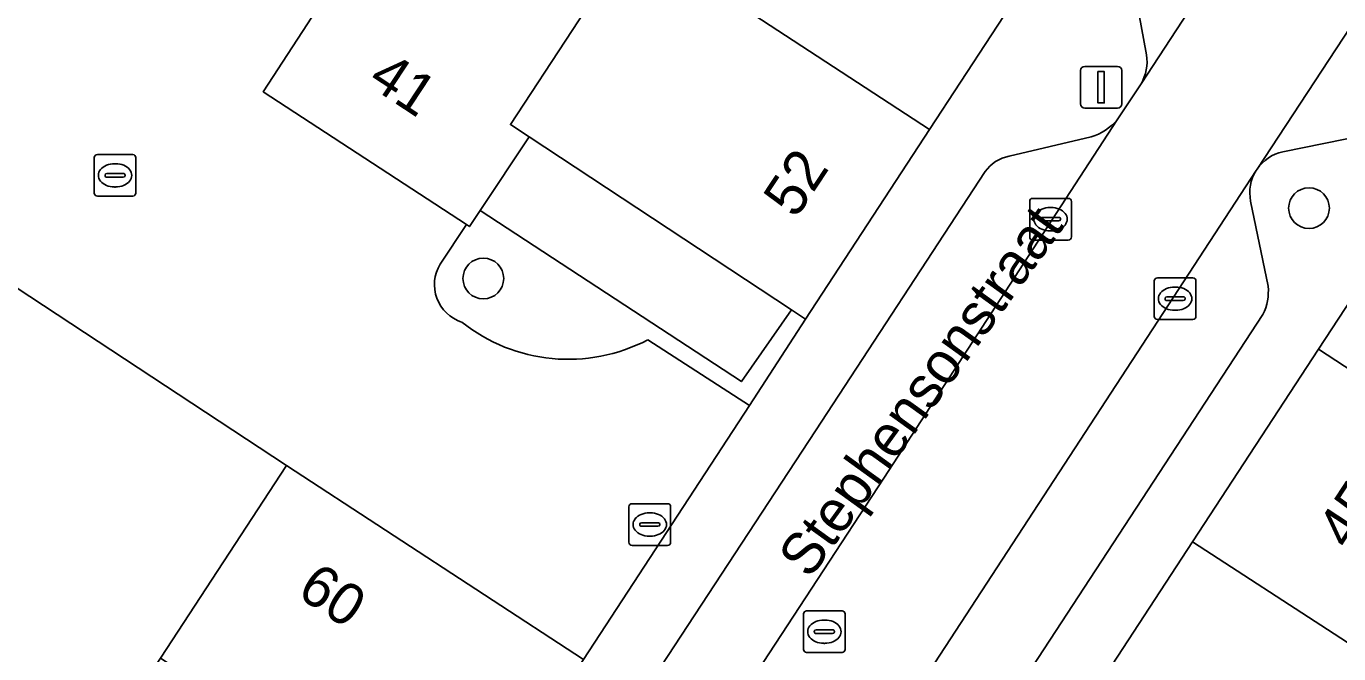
# Model space of a CAD drawing. Extents: x 159279 to 160377, y 384531 to 385888.
# Drawn here: x 159746.01 to 159777.54, y 384951.15 to 384966.22 of the extents above; entities that cross this region are included whole.
import ezdxf

# ---------------------------------------------------------------- set-up
doc = ezdxf.new("R2010")
doc.units = 0
for name, color, linetype in [('IMGEO_Boom', 7, 'Continuous'), ('IMGEO_Erf', 7, 'Continuous'), ('IMGEO_Groenvoorziening', 7, 'Continuous'), ('IMGEO_Kolk', 7, 'Continuous'), ('IMGEO_Lichtmast', 7, 'Continuous'), ('IMGEO_Openbare_ruimte_label', 7, 'Continuous'), ('IMGEO_Pand', 7, 'Continuous'), ('IMGEO_Pand_nummerreeks', 7, 'Continuous'), ('IMGEO_Parkeervlak_open', 7, 'Continuous'), ('IMGEO_Rijbaan_lokaal_open', 7, 'Continuous'), ('IMGEO_Rioolput', 7, 'Continuous'), ('IMGEO_Voetpad_open', 7, 'Continuous')]:
    doc.layers.add(name, color=color, linetype=linetype)

msp = doc.modelspace()

# ---------------------------------------------------------------- linework, layer by layer
at = {"layer": 'IMGEO_Boom'}
for centre in [(159776.822, 384961.852), (159756.988, 384960.162)]:
    msp.add_circle(centre, 0.489, dxfattribs=at)
at = {"layer": 'IMGEO_Erf'}
msp.add_lwpolyline([(159749.235, 384951.039), (159752.264, 384955.67), (159745.125, 384960.358), (159743.095, 384957.294), (159745.62, 384955.656), (159744.524, 384953.967), (159743.429, 384952.279), (159740.904, 384953.918), (159737.248, 384948.3), (159739.776, 384946.667), (159738.687, 384944.981), (159737.598, 384943.295), (159735.07, 384944.928), (159733.051, 384941.803), (159740.147, 384937.148), (159743.176, 384941.779), (159746.206, 384946.409)], close=True, dxfattribs=at)
at = {"layer": 'IMGEO_Groenvoorziening'}
for points in [[(159756.912, 384961.797), (159756.655, 384961.41), (159756.583, 384961.457), (159755.95, 384960.506)], [(159760.936, 384958.688), (159763.379, 384957.108), (159764.729, 384959.187), (159764.387, 384959.412), (159763.189, 384957.685), (159756.912, 384961.797)]]:
    msp.add_lwpolyline(points, dxfattribs=at)
for centre, radius, start, end in [((159756.762, 384960.017), 0.948, 148.9503, 251.9267), ((159759.031, 384962.333), 4.113, 231.4575, 297.5989)]:
    msp.add_arc(centre, radius, start, end, dxfattribs=at)
at = {"layer": 'IMGEO_Kolk'}
for p, q in [((159747.642, 384962.213), (159747.642, 384963.065)), ((159747.717, 384963.139), (159748.569, 384963.139)), ((159748.13, 384962.919), (159748.155, 384962.919)), ((159748.643, 384963.065), (159748.643, 384962.213)), ((159747.901, 384962.633), (159747.901, 384962.645)), ((159748.339, 384962.596), (159747.941, 384962.596)), ((159747.944, 384962.682), (159748.342, 384962.682)), ((159748.385, 384962.645), (159748.385, 384962.633)), ((159748.153, 384962.359), (159748.128, 384962.359)), ((159748.569, 384962.139), (159747.717, 384962.139)), ((159770.112, 384961.16), (159770.112, 384962.012)), ((159770.187, 384962.086), (159771.039, 384962.086)), ((159771.113, 384962.012), (159771.113, 384961.16)), ((159770.414, 384961.629), (159770.812, 384961.629)), ((159770.6, 384961.866), (159770.625, 384961.866)), ((159770.371, 384961.58), (159770.371, 384961.592)), ((159770.809, 384961.543), (159770.411, 384961.543)), ((159770.623, 384961.306), (159770.598, 384961.306)), ((159770.855, 384961.592), (159770.855, 384961.58)), ((159771.039, 384961.086), (159770.187, 384961.086)), ((159773.105, 384959.251), (159773.105, 384960.103)), ((159773.18, 384960.177), (159774.032, 384960.177)), ((159774.106, 384960.103), (159774.106, 384959.251)), ((159773.407, 384959.72), (159773.805, 384959.72)), ((159773.593, 384959.957), (159773.618, 384959.957)), ((159773.364, 384959.671), (159773.364, 384959.683)), ((159773.802, 384959.634), (159773.404, 384959.634)), ((159773.848, 384959.683), (159773.848, 384959.671)), ((159774.032, 384959.177), (159773.18, 384959.177)), ((159773.616, 384959.397), (159773.591, 384959.397)), ((159760.486, 384953.826), (159760.486, 384954.678)), ((159760.561, 384954.752), (159761.413, 384954.752)), ((159761.487, 384954.678), (159761.487, 384953.826)), ((159760.974, 384954.532), (159760.999, 384954.532)), ((159760.745, 384954.246), (159760.745, 384954.258)), ((159761.183, 384954.209), (159760.785, 384954.209)), ((159760.788, 384954.295), (159761.186, 384954.295)), ((159761.229, 384954.258), (159761.229, 384954.246)), ((159761.413, 384953.752), (159760.561, 384953.752)), ((159760.997, 384953.972), (159760.972, 384953.972))]:
    msp.add_line(p, q, dxfattribs=at)
for points in [[(159747.642, 384962.213), (159747.642, 384963.065)], [(159747.717, 384963.139), (159748.569, 384963.139)], [(159748.643, 384963.065), (159748.643, 384962.213)], [(159748.569, 384962.139), (159747.717, 384962.139)], [(159770.112, 384961.16), (159770.112, 384962.012)], [(159770.187, 384962.086), (159771.039, 384962.086)], [(159771.113, 384962.012), (159771.113, 384961.16)], [(159771.039, 384961.086), (159770.187, 384961.086)], [(159773.105, 384959.251), (159773.105, 384960.103)], [(159773.18, 384960.177), (159774.032, 384960.177)], [(159774.106, 384960.103), (159774.106, 384959.251)], [(159774.032, 384959.177), (159773.18, 384959.177)], [(159760.486, 384953.826), (159760.486, 384954.678)], [(159760.561, 384954.752), (159761.413, 384954.752)], [(159761.487, 384954.678), (159761.487, 384953.826)], [(159761.413, 384953.752), (159760.561, 384953.752)]]:
    msp.add_lwpolyline(points, dxfattribs=at)
for centre, radius, start, end in [((159747.719, 384963.063), 0.0765, 91.552, 178.448), ((159747.719, 384963.063), 0.0765, 91.552, 178.448), ((159748.567, 384963.063), 0.0765, 1.552, 88.448), ((159748.567, 384963.063), 0.0765, 1.552, 88.448), ((159747.941, 384962.642), 0.0403, 85.8775, 175.7526), ((159747.938, 384962.632), 0.0366, 178.938, 274.7102), ((159748.342, 384962.639), 0.043, 264.8664, 352.4533), ((159748.346, 384962.644), 0.0386, 1.7309, 96.639), ((159747.719, 384962.215), 0.0765, 181.552, 268.448), ((159747.719, 384962.215), 0.0765, 181.552, 268.448), ((159748.567, 384962.215), 0.0765, 271.552, 358.448), ((159748.567, 384962.215), 0.0765, 271.552, 358.448), ((159770.189, 384962.01), 0.0765, 91.552, 178.448), ((159770.189, 384962.01), 0.0765, 91.552, 178.448), ((159771.037, 384962.01), 0.0765, 1.552, 88.448), ((159771.037, 384962.01), 0.0765, 1.552, 88.448), ((159770.411, 384961.589), 0.0403, 85.8775, 175.7526), ((159770.816, 384961.591), 0.0386, 1.7309, 96.639), ((159770.408, 384961.579), 0.0366, 178.938, 274.7102), ((159770.812, 384961.586), 0.043, 264.8664, 352.4533), ((159770.189, 384961.162), 0.0765, 181.552, 268.448), ((159770.189, 384961.162), 0.0765, 181.552, 268.448), ((159771.037, 384961.162), 0.0765, 271.552, 358.448), ((159771.037, 384961.162), 0.0765, 271.552, 358.448), ((159773.182, 384960.101), 0.0765, 91.552, 178.448), ((159773.182, 384960.101), 0.0765, 91.552, 178.448), ((159774.03, 384960.101), 0.0765, 1.552, 88.448), ((159774.03, 384960.101), 0.0765, 1.552, 88.448), ((159773.404, 384959.68), 0.0403, 85.8775, 175.7526), ((159773.809, 384959.682), 0.0386, 1.7309, 96.639), ((159773.401, 384959.67), 0.0366, 178.938, 274.7102), ((159773.805, 384959.677), 0.043, 264.8664, 352.4533), ((159773.182, 384959.253), 0.0765, 181.552, 268.448), ((159773.182, 384959.253), 0.0765, 181.552, 268.448), ((159774.03, 384959.253), 0.0765, 271.552, 358.448), ((159774.03, 384959.253), 0.0765, 271.552, 358.448), ((159760.563, 384954.676), 0.0765, 91.552, 178.448), ((159760.563, 384954.676), 0.0765, 91.552, 178.448), ((159761.411, 384954.676), 0.0765, 1.552, 88.448), ((159761.411, 384954.676), 0.0765, 1.552, 88.448), ((159760.785, 384954.255), 0.0403, 85.8775, 175.7526), ((159760.782, 384954.245), 0.0366, 178.938, 274.7102), ((159761.186, 384954.252), 0.043, 264.8664, 352.4533), ((159761.19, 384954.257), 0.0386, 1.7309, 96.639), ((159760.563, 384953.828), 0.0765, 181.552, 268.448), ((159760.563, 384953.828), 0.0765, 181.552, 268.448), ((159761.411, 384953.828), 0.0765, 271.552, 358.448), ((159761.411, 384953.828), 0.0765, 271.552, 358.448)]:
    msp.add_arc(centre, radius, start, end, dxfattribs=at)
for centre, major_axis, ratio, start_param, end_param in [((159748.129, 384962.639), (-0.387, 0.002), 0.722429, 4.712389, 7.853982), ((159748.154, 384962.639), (-0.39, 0.002), 0.717154, 1.570796, 4.712389), ((159770.599, 384961.586), (-0.387, 0.002), 0.722429, 4.712389, 7.853982), ((159770.624, 384961.586), (-0.39, 0.002), 0.717154, 1.570796, 4.712389), ((159773.592, 384959.677), (-0.387, 0.002), 0.722429, 4.712389, 7.853982), ((159773.617, 384959.677), (-0.39, 0.002), 0.717154, 1.570796, 4.712389), ((159760.973, 384954.252), (-0.387, 0.002), 0.722429, 4.712389, 7.853982), ((159760.998, 384954.252), (-0.39, 0.002), 0.717154, 1.570796, 4.712389)]:
    msp.add_ellipse(centre, major_axis=major_axis, ratio=ratio, start_param=start_param, end_param=end_param, dxfattribs=at)
at = {"layer": 'IMGEO_Lichtmast'}
for p, q in [((159771.333, 384964.355), (159771.333, 384965.155)), ((159771.333, 384965.155), (159771.333, 384964.355)), ((159771.433, 384965.255), (159772.223, 384965.255)), ((159772.223, 384965.255), (159771.433, 384965.255)), ((159772.323, 384965.155), (159772.323, 384964.355)), ((159772.323, 384964.355), (159772.323, 384965.155)), ((159772.223, 384964.255), (159771.433, 384964.255)), ((159771.433, 384964.255), (159772.223, 384964.255))]:
    msp.add_line(p, q, dxfattribs=at)
msp.add_lwpolyline([(159771.753, 384965.13), (159771.903, 384965.13), (159771.903, 384964.38), (159771.753, 384964.38), (159771.753, 384965.13)], dxfattribs=at)
for centre, start, end in [((159771.433, 384965.155), 90, 180), ((159771.433, 384965.155), 90, 180), ((159772.223, 384965.155), 0, 90), ((159772.223, 384965.155), 360, 90), ((159771.433, 384964.355), 180, 270), ((159771.433, 384964.355), 180, 270), ((159772.223, 384964.355), 270, 0), ((159772.223, 384964.355), 270, 0)]:
    msp.add_arc(centre, 0.1, start, end, dxfattribs=at)
at = {"layer": 'IMGEO_Pand'}
for points in [[(159763.589, 384972.935), (159760.88, 384968.803), (159760.606, 384968.384), (159767.707, 384963.741), (159770.685, 384968.295)], [(159760.606, 384968.384), (159760.88, 384968.803), (159756.352, 384971.763), (159753.113, 384966.807), (159751.701, 384964.648), (159756.583, 384961.457), (159756.655, 384961.41), (159756.912, 384961.797), (159758.087, 384963.565), (159757.64, 384963.86)], [(159760.606, 384968.384), (159757.64, 384963.86), (159758.087, 384963.565), (159764.387, 384959.412), (159764.729, 384959.187), (159767.707, 384963.741)], [(159777.053, 384958.465), (159781.211, 384955.744), (159783.847, 384954.019), (159785.428, 384956.435), (159787.502, 384955.077), (159788.95, 384957.289), (159784.48, 384960.215), (159780.082, 384963.093)], [(159783.847, 384954.019), (159781.211, 384955.744), (159777.053, 384958.465), (159774.024, 384953.837), (159780.832, 384949.413), (159782.9, 384948.085), (159783.147, 384948.462), (159784.413, 384950.398), (159782.357, 384951.743)], [(159752.264, 384955.67), (159749.235, 384951.039), (159756.357, 384946.38), (159759.398, 384951.013)], [(159770.929, 384949.108), (159775.112, 384946.37), (159779.735, 384943.345), (159781.53, 384946.088), (159779.518, 384947.406), (159780.832, 384949.413), (159774.024, 384953.837)]]:
    msp.add_lwpolyline(points, close=True, dxfattribs=at)
at = {"layer": 'IMGEO_Parkeervlak_open'}
for points in [[(159772.788, 384964.838), (159778.035, 384972.859), (159785.415, 384984.141)], [(159788.002, 384981.726), (159775.573, 384962.788)], [(159772.553, 384967.543), (159772.92, 384965.533)], [(159766.607, 384955.365), (159772.21, 384963.971)], [(159771.592, 384963.564), (159769.617, 384963.1)], [(159776.19, 384963.202), (159778.162, 384963.606)], [(159769.04, 384962.73), (159764.971, 384956.505), (159750.29, 384934.127)], [(159775.553, 384962.757), (159766.465, 384948.834)], [(159775.841, 384959.978), (159775.42, 384962.019)], [(159769.626, 384949.995), (159775.716, 384959.296)], [(159750.513, 384930.769), (159751.984, 384933.016), (159766.607, 384955.365)]]:
    msp.add_lwpolyline(points, dxfattribs=at)
for centre, radius, start, end in [((159771.859, 384965.375), 1.073, 330.0031, 8.4889), ((159771.191, 384964.846), 1.344, 287.3832, 319.3527), ((159776.397, 384962.227), 0.997, 101.9875, 145.7348), ((159769.807, 384962.169), 0.95, 101.5315, 143.8083), ((159776.403, 384962.223), 1.004, 147.8457, 191.7222), ((159774.562, 384959.86), 1.284, 333.9548, 5.2729)]:
    msp.add_arc(centre, radius, start, end, dxfattribs=at)
at = {"layer": 'IMGEO_Rijbaan_lokaal_open'}
for points in [[(159755.95, 384960.506), (159756.583, 384961.457), (159751.701, 384964.648), (159753.113, 384966.807), (159749.363, 384969.258), (159747.852, 384970.234), (159741.08, 384974.7), (159733.994, 384979.374), (159737.006, 384983.972), (159740.021, 384988.576), (159743.037, 384993.18), (159746.053, 384997.785), (159749.086, 385002.416), (159751.839, 385006.619), (159754.613, 385010.853)], [(159800.869, 385007.687), (159799.187, 385005.119), (159797.9, 385003.158), (159788.908, 384989.457), (159788.834, 384989.343), (159785.447, 384984.19), (159785.415, 384984.141), (159778.035, 384972.859), (159772.788, 384964.838), (159772.21, 384963.971), (159766.607, 384955.365), (159751.984, 384933.016), (159750.513, 384930.769), (159746.587, 384924.86), (159740.796, 384915.986), (159739.548, 384914.08)], [(159775.553, 384962.757), (159775.573, 384962.788), (159788.002, 384981.726), (159791.048, 384986.363), (159803.284, 385005.031), (159803.442, 385005.261), (159803.728, 385005.677)], [(159725.373, 384973.227), (159730.005, 384970.198), (159734.637, 384967.169), (159739.268, 384964.14), (159743.9, 384961.111), (159745.125, 384960.358), (159752.264, 384955.67), (159759.398, 384951.013), (159763.379, 384957.108), (159760.936, 384958.688)], [(159744.34, 384915.095), (159744.765, 384915.761), (159746.532, 384918.443), (159749.511, 384922.963), (159752.65, 384927.728), (159761.211, 384940.802), (159766.303, 384948.552), (159766.465, 384948.834), (159775.553, 384962.757)]]:
    msp.add_lwpolyline(points, dxfattribs=at)
for centre, radius, start, end in [((159756.762, 384960.017), 0.948, 148.9503, 251.9267), ((159759.031, 384962.333), 4.113, 231.4575, 297.5989)]:
    msp.add_arc(centre, radius, start, end, dxfattribs=at)
at = {"layer": 'IMGEO_Rioolput'}
for p, q in [((159764.755, 384952.178), (159765.607, 384952.178)), ((159764.68, 384951.252), (159764.68, 384952.104)), ((159765.168, 384951.958), (159765.193, 384951.958)), ((159765.681, 384952.104), (159765.681, 384951.252)), ((159764.939, 384951.672), (159764.939, 384951.684)), ((159765.377, 384951.635), (159764.979, 384951.635)), ((159764.982, 384951.721), (159765.38, 384951.721)), ((159765.423, 384951.684), (159765.423, 384951.672)), ((159765.191, 384951.398), (159765.166, 384951.398)), ((159765.607, 384951.178), (159764.755, 384951.178))]:
    msp.add_line(p, q, dxfattribs=at)
for points in [[(159764.755, 384952.178), (159765.607, 384952.178)], [(159764.68, 384951.252), (159764.68, 384952.104)], [(159765.681, 384952.104), (159765.681, 384951.252)], [(159765.607, 384951.178), (159764.755, 384951.178)]]:
    msp.add_lwpolyline(points, dxfattribs=at)
for centre, radius, start, end in [((159764.757, 384952.102), 0.0765, 91.552, 178.448), ((159764.757, 384952.102), 0.0765, 91.552, 178.448), ((159765.605, 384952.102), 0.0765, 1.552, 88.448), ((159765.605, 384952.102), 0.0765, 1.552, 88.448), ((159764.979, 384951.681), 0.0403, 85.8775, 175.7526), ((159764.976, 384951.671), 0.0366, 178.938, 274.7102), ((159765.38, 384951.678), 0.043, 264.8664, 352.4533), ((159765.384, 384951.683), 0.0386, 1.7309, 96.639), ((159764.757, 384951.254), 0.0765, 181.552, 268.448), ((159764.757, 384951.254), 0.0765, 181.552, 268.448), ((159765.605, 384951.254), 0.0765, 271.552, 358.448), ((159765.605, 384951.254), 0.0765, 271.552, 358.448)]:
    msp.add_arc(centre, radius, start, end, dxfattribs=at)
for centre, major_axis, ratio, start_param, end_param in [((159765.167, 384951.678), (-0.387, 0.002), 0.722429, 4.712389, 7.853982), ((159765.192, 384951.678), (-0.39, 0.002), 0.717154, 1.570796, 4.712389)]:
    msp.add_ellipse(centre, major_axis=major_axis, ratio=ratio, start_param=start_param, end_param=end_param, dxfattribs=at)
at = {"layer": 'IMGEO_Voetpad_open'}
for points in [[(159775.716, 384959.296), (159769.626, 384949.995), (159770.929, 384949.108), (159774.024, 384953.837), (159777.053, 384958.465), (159780.082, 384963.093), (159783.112, 384967.722), (159786.142, 384972.35), (159789.206, 384977.032), (159792.266, 384981.707), (159793.016, 384982.856), (159794.998, 384985.893), (159798.5, 384991.258), (159804.289, 385000.083), (159806.445, 385003.369)], [(159770.685, 384968.295), (159767.707, 384963.741), (159764.729, 384959.187), (159763.379, 384957.108), (159759.398, 384951.013), (159756.357, 384946.38), (159753.32, 384941.755), (159750.284, 384937.129), (159747.242, 384932.495), (159743.43, 384926.667), (159740.574, 384922.309), (159739.825, 384922.747), (159739.201, 384921.335), (159734.623, 384916.992), (159732.03, 384914.588)], [(159772.92, 384965.533), (159772.553, 384967.543)], [(159772.21, 384963.971), (159772.788, 384964.838)], [(159769.617, 384963.1), (159771.592, 384963.564)], [(159778.162, 384963.606), (159776.19, 384963.202)], [(159764.971, 384956.505), (159769.04, 384962.73)], [(159775.573, 384962.788), (159775.553, 384962.757)], [(159775.42, 384962.019), (159775.841, 384959.978)], [(159750.29, 384934.127), (159764.971, 384956.505)]]:
    msp.add_lwpolyline(points, dxfattribs=at)
msp.add_lwpolyline([(159758.087, 384963.565), (159756.912, 384961.797), (159763.189, 384957.685), (159764.387, 384959.412)], close=True, dxfattribs=at)
for centre, radius, start, end in [((159771.859, 384965.375), 1.073, 330.0031, 8.4889), ((159771.191, 384964.846), 1.344, 287.3832, 319.3527), ((159776.397, 384962.227), 0.997, 101.9875, 145.7348), ((159769.807, 384962.169), 0.95, 101.5315, 143.8083), ((159776.403, 384962.223), 1.004, 147.8457, 191.7222), ((159774.562, 384959.86), 1.284, 333.9548, 5.2729)]:
    msp.add_arc(centre, radius, start, end, dxfattribs=at)

# ---------------------------------------------------------------- texts
at = {"layer": 'IMGEO_Openbare_ruimte_label'}
msp.add_text('Stephensonstraat', height=1, rotation=54.1959, dxfattribs=at).set_placement((159764.825, 384952.919))
at = {"layer": 'IMGEO_Pand_nummerreeks'}
for s, rotation, p in [('41', 326.6309, (159754.176, 384964.826)), ('52', 56.6197, (159764.495, 384961.575)), ('45', 56.7916, (159777.794, 384953.606)), ('60', 326.6653, (159752.476, 384952.549))]:
    msp.add_text(s, height=1, rotation=rotation, dxfattribs=at).set_placement(p)

doc.saveas('drawing.dxf')
